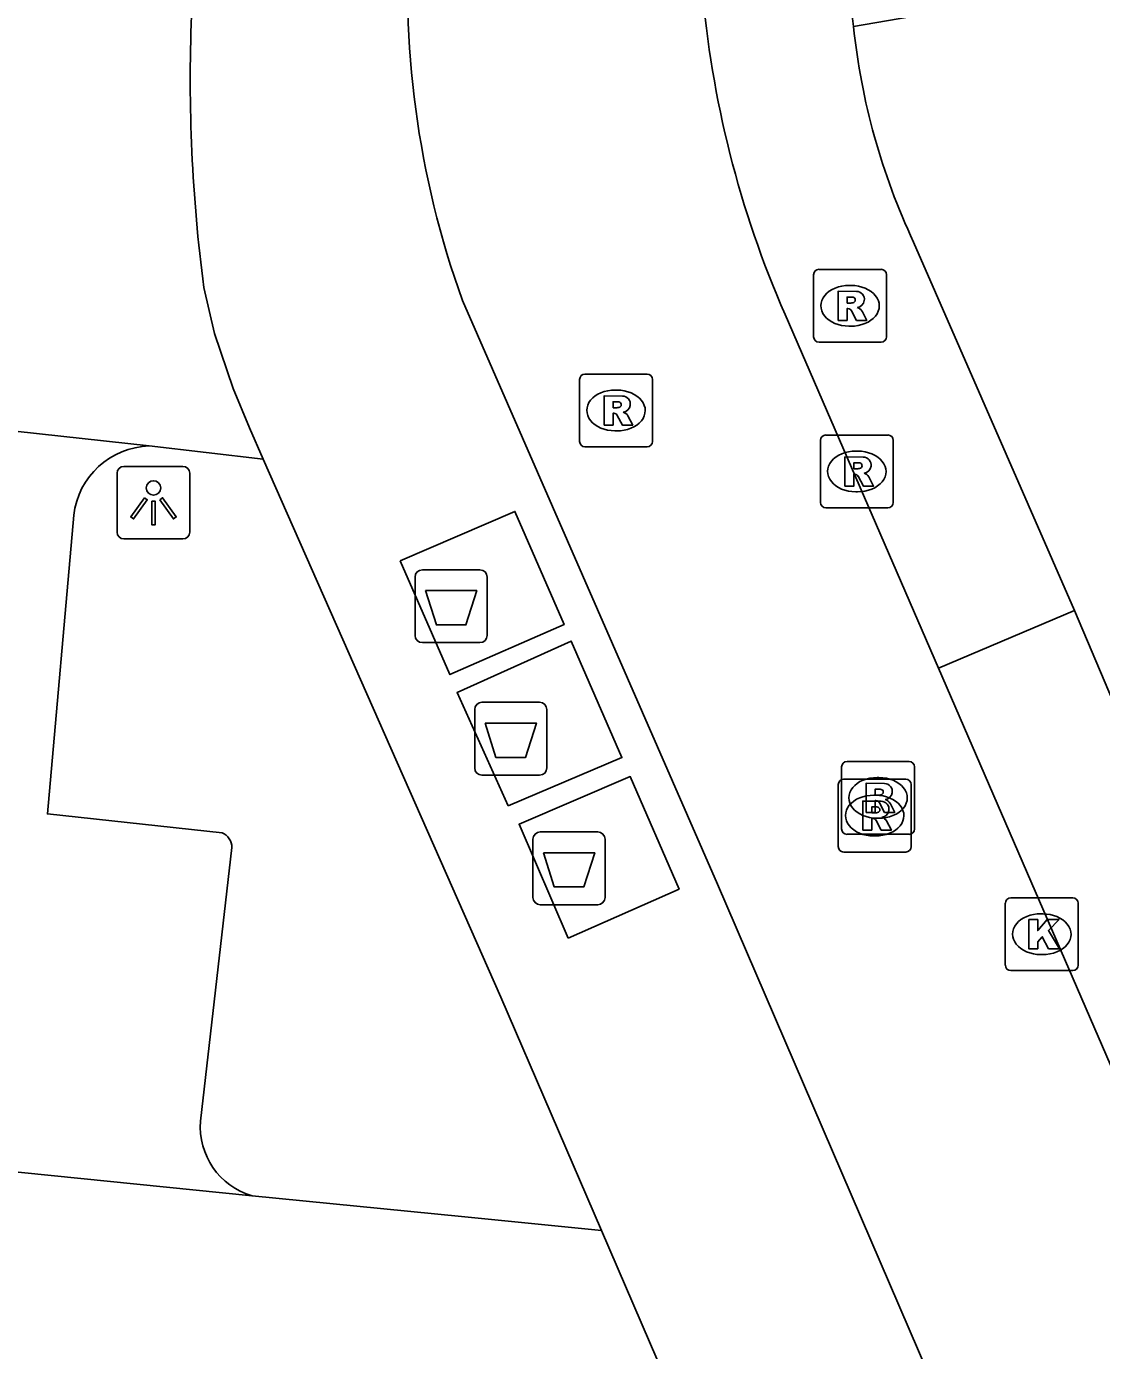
# Model space of a CAD drawing. Extents: x 162026 to 163499, y 387297 to 388169.
# Drawn here: x 162205.29 to 162220.04, y 388074.04 to 388092.21 of the extents above; entities that cross this region are included whole.
import ezdxf

# ---------------------------------------------------------------- set-up
doc = ezdxf.new("R2010")
doc.units = 0
for name, color, linetype in [('IMGEO_Afval_apart_plaats', 7, 'Continuous'), ('IMGEO_Kolk', 7, 'Continuous'), ('IMGEO_Lichtpunt', 7, 'Continuous'), ('IMGEO_Parkeervlak_open', 7, 'Continuous'), ('IMGEO_Rijbaan_lokaal_open', 7, 'Continuous'), ('IMGEO_Rioolput', 7, 'Continuous'), ('IMGEO_Voetpad_gesloten', 7, 'Continuous'), ('IMGEO_Voetpad_open', 7, 'Continuous')]:
    doc.layers.add(name, color=color, linetype=linetype)

msp = doc.modelspace()

# ---------------------------------------------------------------- linework, layer by layer
at = {"layer": 'IMGEO_Afval_apart_plaats'}
for p, q in [((162210.62, 388083.854), (162210.62, 388084.654)), ((162210.62, 388084.654), (162210.62, 388083.854)), ((162210.72, 388084.754), (162211.51, 388084.754)), ((162211.51, 388084.754), (162210.72, 388084.754)), ((162211.61, 388084.654), (162211.61, 388083.854)), ((162211.61, 388083.854), (162211.61, 388084.654)), ((162211.51, 388083.754), (162210.72, 388083.754)), ((162210.72, 388083.754), (162211.51, 388083.754)), ((162211.438, 388082.035), (162211.438, 388082.835)), ((162211.438, 388082.835), (162211.438, 388082.035)), ((162211.538, 388082.935), (162212.328, 388082.935)), ((162212.328, 388082.935), (162211.538, 388082.935)), ((162212.428, 388082.835), (162212.428, 388082.035)), ((162212.428, 388082.035), (162212.428, 388082.835)), ((162212.328, 388081.935), (162211.538, 388081.935)), ((162211.538, 388081.935), (162212.328, 388081.935)), ((162212.238, 388080.256), (162212.238, 388081.056)), ((162212.238, 388081.056), (162212.238, 388080.256)), ((162212.338, 388081.156), (162213.128, 388081.156)), ((162213.128, 388081.156), (162212.338, 388081.156)), ((162213.228, 388081.056), (162213.228, 388080.256)), ((162213.228, 388080.256), (162213.228, 388081.056)), ((162213.128, 388080.156), (162212.338, 388080.156)), ((162212.338, 388080.156), (162213.128, 388080.156))]:
    msp.add_line(p, q, dxfattribs=at)
for points in [[(162210.763, 388084.468), (162211.467, 388084.468), (162211.318, 388083.998), (162210.912, 388083.998), (162210.763, 388084.468)], [(162211.581, 388082.649), (162212.285, 388082.649), (162212.136, 388082.179), (162211.73, 388082.179), (162211.581, 388082.649)], [(162212.381, 388080.87), (162213.085, 388080.87), (162212.936, 388080.4), (162212.53, 388080.4), (162212.381, 388080.87)]]:
    msp.add_lwpolyline(points, dxfattribs=at)
for centre, start, end in [((162210.72, 388084.654), 90, 180), ((162210.72, 388084.654), 90, 180), ((162211.51, 388084.654), 0, 90), ((162211.51, 388084.654), 360, 90), ((162210.72, 388083.854), 180, 270), ((162210.72, 388083.854), 180, 270), ((162211.51, 388083.854), 270, 0), ((162211.51, 388083.854), 270, 0), ((162211.538, 388082.835), 90, 180), ((162211.538, 388082.835), 90, 180), ((162212.328, 388082.835), 0, 90), ((162212.328, 388082.835), 360, 90), ((162211.538, 388082.035), 180, 270), ((162211.538, 388082.035), 180, 270), ((162212.328, 388082.035), 270, 0), ((162212.328, 388082.035), 270, 0), ((162212.338, 388081.056), 90, 180), ((162212.338, 388081.056), 90, 180), ((162213.128, 388081.056), 0, 90), ((162213.128, 388081.056), 360, 90), ((162212.338, 388080.256), 180, 270), ((162212.338, 388080.256), 180, 270), ((162213.128, 388080.256), 270, 0), ((162213.128, 388080.256), 270, 0)]:
    msp.add_arc(centre, 0.1, start, end, dxfattribs=at)
at = {"layer": 'IMGEO_Kolk'}
for p, q in [((162218.722, 388079.326), (162218.722, 388080.178)), ((162218.797, 388080.252), (162219.649, 388080.252)), ((162219.723, 388080.178), (162219.723, 388079.326)), ((162219.21, 388080.032), (162219.235, 388080.032)), ((162219.233, 388079.472), (162219.208, 388079.472)), ((162219.649, 388079.252), (162218.797, 388079.252))]:
    msp.add_line(p, q, dxfattribs=at)
for points in [[(162218.722, 388079.326), (162218.722, 388080.178)], [(162218.797, 388080.252), (162219.649, 388080.252)], [(162219.723, 388080.178), (162219.723, 388079.326)], [(162219.043, 388079.952), (162219.166, 388079.952), (162219.166, 388079.801), (162219.296, 388079.952), (162219.46, 388079.952), (162219.314, 388079.801), (162219.467, 388079.552), (162219.315, 388079.552), (162219.23, 388079.716), (162219.166, 388079.649), (162219.166, 388079.552), (162219.043, 388079.552), (162219.043, 388079.952)], [(162219.649, 388079.252), (162218.797, 388079.252)]]:
    msp.add_lwpolyline(points, dxfattribs=at)
for centre, start, end in [((162218.799, 388080.176), 91.552, 178.448), ((162218.799, 388080.176), 91.552, 178.448), ((162219.647, 388080.176), 1.552, 88.448), ((162219.647, 388080.176), 1.552, 88.448), ((162218.799, 388079.328), 181.552, 268.448), ((162218.799, 388079.328), 181.552, 268.448), ((162219.647, 388079.328), 271.552, 358.448), ((162219.647, 388079.328), 271.552, 358.448)]:
    msp.add_arc(centre, 0.0765, start, end, dxfattribs=at)
for centre, major_axis, ratio, start_param, end_param in [((162219.209, 388079.752), (-0.387, 0.002), 0.722429, 4.712389, 7.853982), ((162219.234, 388079.752), (-0.39, 0.002), 0.717154, 1.570796, 4.712389)]:
    msp.add_ellipse(centre, major_axis=major_axis, ratio=ratio, start_param=start_param, end_param=end_param, dxfattribs=at)
at = {"layer": 'IMGEO_Lichtpunt'}
for p, q in [((162207.432, 388086.174), (162206.624, 388086.174)), ((162207.432, 388086.174), (162206.624, 388086.174)), ((162206.53, 388086.079), (162206.53, 388085.272)), ((162206.53, 388086.079), (162206.53, 388085.272)), ((162207.526, 388085.272), (162207.526, 388086.079)), ((162207.526, 388085.272), (162207.526, 388086.079)), ((162206.624, 388085.178), (162207.432, 388085.178)), ((162206.624, 388085.178), (162207.432, 388085.178))]:
    msp.add_line(p, q, dxfattribs=at)
for points in [[(162206.904, 388085.743), (162206.943, 388085.715), (162206.755, 388085.453), (162206.717, 388085.48), (162206.904, 388085.743)], [(162207.116, 388085.715), (162207.154, 388085.742), (162207.341, 388085.48), (162207.302, 388085.452), (162207.116, 388085.715)], [(162207.006, 388085.695), (162207.053, 388085.695), (162207.053, 388085.373), (162207.006, 388085.373), (162207.006, 388085.695)]]:
    msp.add_lwpolyline(points, dxfattribs=at)
msp.add_circle((162207.029, 388085.877), 0.0994, dxfattribs=at)
for centre, start, end in [((162206.624, 388086.079), 90, 180), ((162206.624, 388086.079), 90, 180), ((162207.432, 388086.079), 0, 90), ((162207.432, 388086.079), 0, 90), ((162206.624, 388085.272), 180, 270), ((162206.624, 388085.272), 180, 270), ((162207.432, 388085.272), 270, 0), ((162207.432, 388085.272), 270, 360)]:
    msp.add_arc(centre, 0.0946, start, end, dxfattribs=at)
at = {"layer": 'IMGEO_Parkeervlak_open'}
for points in [[(162205.934, 388085.504), (162205.574, 388081.404), (162207.971, 388081.144)], [(162208.106, 388080.941), (162207.676, 388077.187)]]:
    msp.add_lwpolyline(points, dxfattribs=at)
for centre, radius, start, end in [((162207.006, 388085.375), 1.08, 91.8822, 173.1637), ((162207.885, 388080.94), 0.221, 0.134, 67.1158), ((162208.66, 388077.108), 0.988, 175.3888, 253.6235)]:
    msp.add_arc(centre, radius, start, end, dxfattribs=at)
at = {"layer": 'IMGEO_Rijbaan_lokaal_open'}
for points in [[(162219.67, 388084.193), (162217.462, 388089.253)], [(162207.72, 388088.631), (162207.867, 388087.996), (162208.124, 388087.243), (162208.345, 388086.704), (162208.535, 388086.273)], [(162211.27, 388088.45), (162214.772, 388080.44), (162219.235, 388070.071)], [(162190.099, 388088.167), (162191.414, 388088.16), (162206.971, 388086.455)], [(162217.803, 388083.405), (162215.698, 388088.259)], [(162208.535, 388086.273), (162206.971, 388086.455)], [(162217.803, 388083.405), (162219.67, 388084.193)], [(162232.4, 388049.731), (162217.803, 388083.405)], [(162208.382, 388076.16), (162189.157, 388078.103)], [(162208.382, 388076.16), (162211.258, 388075.875), (162213.178, 388075.685)], [(162213.178, 388075.685), (162215.914, 388069.339)]]:
    msp.add_lwpolyline(points, dxfattribs=at)
for centre, radius, start, end in [((162227.659, 388093.763), 11.13, 175.7461, 188.0128), ((162223.331, 388092.791), 12.818, 175.5652, 199.7943), ((162228.688, 388093.941), 14.178, 184.7436, 203.6276), ((162229.506, 388091.481), 21.972, 177.7027, 187.4536), ((162225.813, 388093.173), 9.225, 185.9782, 205.1439)]:
    msp.add_arc(centre, radius, start, end, dxfattribs=at)
at = {"layer": 'IMGEO_Rioolput'}
for p, q in [((162216.165, 388088.878), (162217.017, 388088.878)), ((162216.09, 388087.952), (162216.09, 388088.804)), ((162216.578, 388088.658), (162216.603, 388088.658)), ((162217.091, 388088.804), (162217.091, 388087.952)), ((162216.601, 388088.098), (162216.576, 388088.098)), ((162217.017, 388087.878), (162216.165, 388087.878)), ((162212.952, 388087.441), (162213.804, 388087.441)), ((162212.877, 388086.515), (162212.877, 388087.367)), ((162213.365, 388087.221), (162213.39, 388087.221)), ((162213.878, 388087.367), (162213.878, 388086.515)), ((162213.388, 388086.661), (162213.363, 388086.661)), ((162216.183, 388085.678), (162216.183, 388086.53)), ((162216.258, 388086.604), (162217.11, 388086.604)), ((162217.184, 388086.53), (162217.184, 388085.678)), ((162213.804, 388086.441), (162212.952, 388086.441)), ((162216.671, 388086.384), (162216.696, 388086.384)), ((162216.694, 388085.824), (162216.669, 388085.824)), ((162217.11, 388085.604), (162216.258, 388085.604)), ((162216.549, 388082.123), (162217.401, 388082.123)), ((162216.474, 388081.197), (162216.474, 388082.049)), ((162217.475, 388082.049), (162217.475, 388081.197)), ((162216.428, 388080.954), (162216.428, 388081.806)), ((162216.503, 388081.88), (162217.355, 388081.88)), ((162216.962, 388081.903), (162216.987, 388081.903)), ((162217.429, 388081.806), (162217.429, 388080.954)), ((162216.916, 388081.66), (162216.941, 388081.66)), ((162216.985, 388081.343), (162216.96, 388081.343)), ((162217.401, 388081.123), (162216.549, 388081.123)), ((162216.939, 388081.1), (162216.914, 388081.1)), ((162217.355, 388080.88), (162216.503, 388080.88))]:
    msp.add_line(p, q, dxfattribs=at)
for points in [[(162216.165, 388088.878), (162217.017, 388088.878)], [(162216.09, 388087.952), (162216.09, 388088.804)], [(162217.091, 388088.804), (162217.091, 388087.952)], [(162216.679, 388088.576), (162216.427, 388088.578), (162216.427, 388088.178)], [(162216.605, 388088.497), (162216.551, 388088.497), (162216.551, 388088.416)], [(162216.427, 388088.178), (162216.551, 388088.178), (162216.551, 388088.34), (162216.562, 388088.34)], [(162216.551, 388088.416), (162216.603, 388088.416)], [(162216.609, 388088.311), (162216.68, 388088.178), (162216.82, 388088.178), (162216.755, 388088.304)], [(162217.017, 388087.878), (162216.165, 388087.878)], [(162212.952, 388087.441), (162213.804, 388087.441)], [(162212.877, 388086.515), (162212.877, 388087.367)], [(162213.878, 388087.367), (162213.878, 388086.515)], [(162213.466, 388087.139), (162213.214, 388087.141), (162213.214, 388086.741)], [(162213.392, 388087.06), (162213.338, 388087.06), (162213.338, 388086.979)], [(162213.214, 388086.741), (162213.338, 388086.741), (162213.338, 388086.903), (162213.349, 388086.903)], [(162213.338, 388086.979), (162213.39, 388086.979)], [(162213.396, 388086.874), (162213.467, 388086.741), (162213.607, 388086.741), (162213.542, 388086.867)], [(162216.183, 388085.678), (162216.183, 388086.53)], [(162216.258, 388086.604), (162217.11, 388086.604)], [(162217.184, 388086.53), (162217.184, 388085.678)], [(162213.804, 388086.441), (162212.952, 388086.441)], [(162216.772, 388086.302), (162216.52, 388086.304), (162216.52, 388085.904)], [(162216.698, 388086.223), (162216.644, 388086.223), (162216.644, 388086.142)], [(162216.644, 388086.142), (162216.696, 388086.142)], [(162216.52, 388085.904), (162216.644, 388085.904), (162216.644, 388086.066), (162216.655, 388086.066)], [(162216.702, 388086.037), (162216.773, 388085.904), (162216.913, 388085.904), (162216.848, 388086.03)], [(162217.11, 388085.604), (162216.258, 388085.604)], [(162216.549, 388082.123), (162217.401, 388082.123)], [(162216.474, 388081.197), (162216.474, 388082.049)], [(162217.475, 388082.049), (162217.475, 388081.197)], [(162216.428, 388080.954), (162216.428, 388081.806)], [(162216.503, 388081.88), (162217.355, 388081.88)], [(162217.063, 388081.821), (162216.811, 388081.823), (162216.811, 388081.423)], [(162216.989, 388081.742), (162216.935, 388081.742), (162216.935, 388081.661)], [(162217.429, 388081.806), (162217.429, 388080.954)], [(162217.017, 388081.578), (162216.765, 388081.58), (162216.765, 388081.18)], [(162216.811, 388081.423), (162216.935, 388081.423), (162216.935, 388081.585), (162216.946, 388081.585)], [(162216.935, 388081.661), (162216.987, 388081.661)], [(162216.943, 388081.499), (162216.889, 388081.499), (162216.889, 388081.418)], [(162216.889, 388081.418), (162216.941, 388081.418)], [(162216.993, 388081.556), (162217.064, 388081.423), (162217.204, 388081.423), (162217.139, 388081.549)], [(162216.765, 388081.18), (162216.889, 388081.18), (162216.889, 388081.342), (162216.9, 388081.342)], [(162216.947, 388081.313), (162217.018, 388081.18), (162217.158, 388081.18), (162217.093, 388081.306)], [(162217.401, 388081.123), (162216.549, 388081.123)], [(162217.355, 388080.88), (162216.503, 388080.88)]]:
    msp.add_lwpolyline(points, dxfattribs=at)
for centre, radius, start, end in [((162216.167, 388088.802), 0.0765, 91.552, 178.448), ((162216.167, 388088.802), 0.0765, 91.552, 178.448), ((162217.015, 388088.802), 0.0765, 1.552, 88.448), ((162217.015, 388088.802), 0.0765, 1.552, 88.448), ((162216.611, 388088.401), 0.0964, 77.0061, 93.1865), ((162216.625, 388088.458), 0.0378, 276.6634, 79.6772), ((162216.678, 388088.466), 0.109, 350.3612, 89.416), ((162216.561, 388088.287), 0.0533, 26.0293, 88.6989), ((162216.587, 388088.605), 0.19, 274.7715, 282.9687), ((162216.676, 388088.466), 0.112, 277.5842, 350.9817), ((162216.66, 388088.251), 0.108, 29.5134, 73.7905), ((162216.167, 388087.954), 0.0765, 181.552, 268.448), ((162216.167, 388087.954), 0.0765, 181.552, 268.448), ((162217.015, 388087.954), 0.0765, 271.552, 358.448), ((162217.015, 388087.954), 0.0765, 271.552, 358.448), ((162212.954, 388087.365), 0.0765, 91.552, 178.448), ((162212.954, 388087.365), 0.0765, 91.552, 178.448), ((162213.802, 388087.365), 0.0765, 1.552, 88.448), ((162213.802, 388087.365), 0.0765, 1.552, 88.448), ((162213.398, 388086.964), 0.0964, 77.0061, 93.1865), ((162213.412, 388087.021), 0.0378, 276.6634, 79.6772), ((162213.465, 388087.029), 0.109, 350.3612, 89.416), ((162213.463, 388087.029), 0.112, 277.5842, 350.9817), ((162213.348, 388086.85), 0.0533, 26.0293, 88.6989), ((162213.374, 388087.168), 0.19, 274.7715, 282.9687), ((162213.447, 388086.814), 0.108, 29.5134, 73.7905), ((162212.954, 388086.517), 0.0765, 181.552, 268.448), ((162212.954, 388086.517), 0.0765, 181.552, 268.448), ((162213.802, 388086.517), 0.0765, 271.552, 358.448), ((162213.802, 388086.517), 0.0765, 271.552, 358.448), ((162216.26, 388086.528), 0.0765, 91.552, 178.448), ((162216.26, 388086.528), 0.0765, 91.552, 178.448), ((162217.108, 388086.528), 0.0765, 1.552, 88.448), ((162217.108, 388086.528), 0.0765, 1.552, 88.448), ((162216.771, 388086.192), 0.109, 350.3612, 89.416), ((162216.68, 388086.331), 0.19, 274.7715, 282.9687), ((162216.704, 388086.127), 0.0964, 77.0061, 93.1865), ((162216.718, 388086.184), 0.0378, 276.6634, 79.6772), ((162216.769, 388086.192), 0.112, 277.5842, 350.9817), ((162216.654, 388086.013), 0.0533, 26.0293, 88.6989), ((162216.753, 388085.977), 0.108, 29.5134, 73.7905), ((162216.26, 388085.68), 0.0765, 181.552, 268.448), ((162216.26, 388085.68), 0.0765, 181.552, 268.448), ((162217.108, 388085.68), 0.0765, 271.552, 358.448), ((162217.108, 388085.68), 0.0765, 271.552, 358.448), ((162216.551, 388082.047), 0.0765, 91.552, 178.448), ((162216.551, 388082.047), 0.0765, 91.552, 178.448), ((162217.399, 388082.047), 0.0765, 1.552, 88.448), ((162217.399, 388082.047), 0.0765, 1.552, 88.448), ((162216.505, 388081.804), 0.0765, 91.552, 178.448), ((162216.505, 388081.804), 0.0765, 91.552, 178.448), ((162216.995, 388081.646), 0.0964, 77.0061, 93.1865), ((162217.009, 388081.703), 0.0378, 276.6634, 79.6772), ((162217.062, 388081.711), 0.109, 350.3612, 89.416), ((162217.353, 388081.804), 0.0765, 1.552, 88.448), ((162217.353, 388081.804), 0.0765, 1.552, 88.448), ((162216.945, 388081.532), 0.0533, 26.0293, 88.6989), ((162216.971, 388081.85), 0.19, 274.7715, 282.9687), ((162217.016, 388081.468), 0.109, 350.3612, 89.416), ((162217.06, 388081.711), 0.112, 277.5842, 350.9817), ((162217.044, 388081.496), 0.108, 29.5134, 73.7905), ((162216.925, 388081.607), 0.19, 274.7715, 282.9687), ((162216.949, 388081.403), 0.0964, 77.0061, 93.1865), ((162216.963, 388081.46), 0.0378, 276.6634, 79.6772), ((162217.014, 388081.468), 0.112, 277.5842, 350.9817), ((162216.551, 388081.199), 0.0765, 181.552, 268.448), ((162216.551, 388081.199), 0.0765, 181.552, 268.448), ((162216.899, 388081.289), 0.0533, 26.0293, 88.6989), ((162216.998, 388081.253), 0.108, 29.5134, 73.7905), ((162217.399, 388081.199), 0.0765, 271.552, 358.448), ((162217.399, 388081.199), 0.0765, 271.552, 358.448), ((162216.505, 388080.956), 0.0765, 181.552, 268.448), ((162216.505, 388080.956), 0.0765, 181.552, 268.448), ((162217.353, 388080.956), 0.0765, 271.552, 358.448), ((162217.353, 388080.956), 0.0765, 271.552, 358.448)]:
    msp.add_arc(centre, radius, start, end, dxfattribs=at)
for centre, major_axis, ratio, start_param, end_param in [((162216.577, 388088.378), (-0.387, 0.002), 0.722429, 4.712389, 7.853982), ((162216.602, 388088.378), (-0.39, 0.002), 0.717154, 1.570796, 4.712389), ((162213.364, 388086.941), (-0.387, 0.002), 0.722429, 4.712389, 7.853982), ((162213.389, 388086.941), (-0.39, 0.002), 0.717154, 1.570796, 4.712389), ((162216.67, 388086.104), (-0.387, 0.002), 0.722429, 4.712389, 7.853982), ((162216.695, 388086.104), (-0.39, 0.002), 0.717154, 1.570796, 4.712389), ((162216.961, 388081.623), (-0.387, 0.002), 0.722429, 4.712389, 7.853982), ((162216.986, 388081.623), (-0.39, 0.002), 0.717154, 1.570796, 4.712389), ((162216.915, 388081.38), (-0.387, 0.002), 0.722429, 4.712389, 7.853982), ((162216.94, 388081.38), (-0.39, 0.002), 0.717154, 1.570796, 4.712389)]:
    msp.add_ellipse(centre, major_axis=major_axis, ratio=ratio, start_param=start_param, end_param=end_param, dxfattribs=at)
at = {"layer": 'IMGEO_Voetpad_gesloten'}
for points in [[(162210.417, 388084.877), (162211.99, 388085.556), (162212.666, 388084.002), (162211.098, 388083.316), (162210.417, 388084.877)], [(162211.896, 388081.513), (162211.196, 388083.07), (162212.764, 388083.775), (162213.459, 388082.177), (162211.896, 388081.513)], [(162212.719, 388079.698), (162212.048, 388081.26), (162213.573, 388081.915), (162214.244, 388080.371), (162212.719, 388079.698)]]:
    msp.add_lwpolyline(points, dxfattribs=at)
at = {"layer": 'IMGEO_Voetpad_open'}
for points in [[(162216.638, 388092.212), (162218.505, 388092.531)], [(162213.178, 388075.685), (162211.796, 388078.889), (162208.535, 388086.273)], [(162220.499, 388082.24), (162219.67, 388084.193)]]:
    msp.add_lwpolyline(points, dxfattribs=at)

doc.saveas('drawing.dxf')
